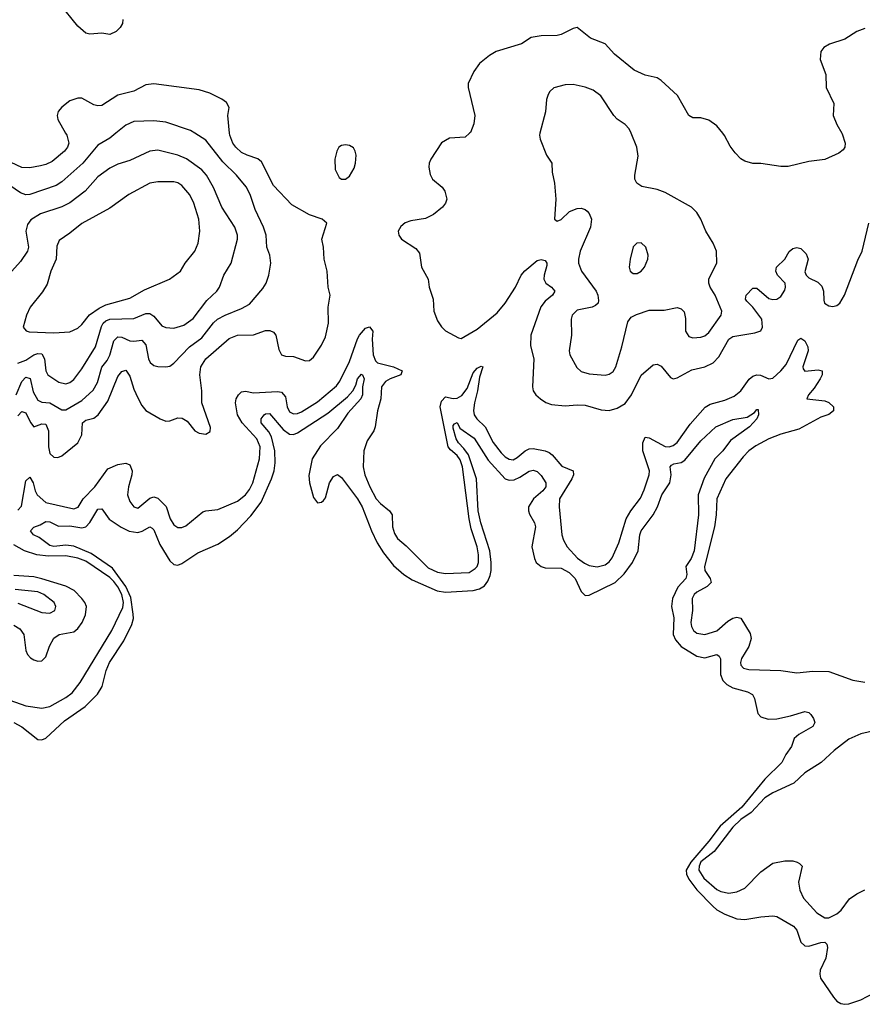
# Model space of a CAD drawing. Header units: inches. Extents: x 1384664 to 1536621, y 460766 to 646467.
# Tile 370 of 488: x 1413859 to 1418078, y 595638 to 600569. Entities that reach past the tile are written whole.
import ezdxf

# ---------------------------------------------------------------- set-up
doc = ezdxf.new("R2010")
doc.units = ezdxf.units.IN
doc.header["$MEASUREMENT"] = 0
doc.layers.add('B4519', color=7, linetype='Continuous')
doc.layers.add('B4610', color=7, linetype='Continuous')

msp = doc.modelspace()

# ---------------------------------------------------------------- linework, layer by layer
at = {"layer": 'B4519', "color": 5}
for points, elevation in [([(1414088.6, 600000), (1414094.2, 599990), (1414105, 599950), (1414097.4, 599930), (1414082.3, 599910), (1414021.2, 599858.8), (1413990, 599844.2), (1413962.5, 599837.5), (1413910, 599827.1), (1413870, 599828.2), (1413788, 599868)], 720), ([(1414339.5, 600000), (1414310, 599976.2), (1414250, 599940.8), (1414175.5, 599850), (1414070, 599757.5), (1414041.1, 599738.9), (1413910, 599693.6), (1413890, 599692.2), (1413862.1, 599702.1), (1413810, 599738.7)], 740), ([(1413841.3, 598690), (1413870, 598758), (1413890, 598778.5), (1413911.4, 598771.5), (1413925.8, 598705.8), (1413950, 598663.5), (1413970, 598653.3), (1414010, 598649.6), (1414070, 598615.3), (1414090, 598615), (1414170, 598661.7), (1414226, 598714), (1414248, 598752), (1414270, 598828.2), (1414297, 598863), (1414310, 598889.2), (1414330, 598961.3), (1414350, 598980.1), (1414370, 598979.5), (1414410, 598960.7), (1414430, 598958.9), (1414470, 598965), (1414490, 598940.3), (1414503.2, 598870), (1414511.6, 598851.6), (1414530, 598838), (1414550, 598832.3), (1414590, 598830.2), (1414610, 598834.6), (1414630, 598848.8), (1414708.3, 598930), (1414770, 598975.1), (1414829, 599051), (1414849.8, 599070), (1414887.1, 599090), (1414970, 599122), (1415010, 599143.8), (1415076.8, 599223.2), (1415092, 599250), (1415105.8, 599290), (1415116.8, 599350), (1415111, 599390), (1415096.8, 599430), (1415092.7, 599490), (1415079.1, 599530), (1415038, 599618), (1415012.9, 599692.9), (1414992.4, 599732.4), (1414943.5, 599790), (1414876.5, 599856.5), (1414790, 599966.2), (1414735.5, 600000)], 740), ([(1413850, 598585.6), (1413870, 598607.7), (1413890, 598599.7), (1413912.2, 598552.2), (1413930, 598530.2), (1413970, 598545.1), (1413990, 598543.2), (1414003.6, 598510), (1414003.7, 598430), (1414010, 598396), (1414030, 598378.8), (1414050, 598377.2), (1414070, 598384.7), (1414150, 598450.2), (1414170.3, 598490), (1414173.9, 598550), (1414190, 598563.4), (1414230, 598574.4), (1414252, 598590), (1414300.5, 598659.5), (1414350, 598782), (1414370, 598808), (1414390, 598814), (1414410, 598783.1), (1414430, 598718.9), (1414450, 598674.6), (1414470, 598636.5), (1414490, 598612.6), (1414561.6, 598570), (1414590, 598559), (1414610, 598559.6), (1414650, 598574.9), (1414672.9, 598572.9), (1414697.8, 598557.8), (1414734.9, 598510), (1414757.8, 598497.8), (1414790, 598493.4), (1414812.6, 598507.4), (1414813.6, 598526.4), (1414771.5, 598650), (1414771.1, 598710), (1414761.1, 598790), (1414765, 598830), (1414791.3, 598870), (1414907.7, 598972.3), (1414950, 598989.5), (1415030, 598990.1), (1415090, 599012.1), (1415111.9, 599011.9), (1415130, 599004.7), (1415142, 598990), (1415156.9, 598916.9), (1415170.2, 598890.2), (1415190, 598884.1), (1415230, 598883.2), (1415290, 598861.2), (1415310, 598862.7), (1415330, 598879.5), (1415370, 598938.7), (1415390, 598980.4), (1415404.5, 599050), (1415403.8, 599130), (1415413.7, 599190), (1415404, 599230), (1415398.5, 599310), (1415383.9, 599370), (1415379.7, 599430), (1415371.5, 599470), (1415396.2, 599550), (1415374, 599570), (1415310, 599591.6), (1415221.4, 599641.4), (1415130, 599738.8), (1415070, 599857.1), (1415051.6, 599871.6), (1414997.2, 599890), (1414970, 599904), (1414940.2, 599930), (1414925.6, 599950), (1414910.4, 599990), (1414909.4, 600000)], 720), ([(1416110.8, 600000), (1416090, 599980.9), (1416010, 599975.6), (1415970, 599953), (1415917, 599870), (1415908.9, 599850), (1415907.4, 599830), (1415913.7, 599793.7), (1415926, 599770), (1415974.8, 599730), (1415986.8, 599710), (1415998, 599670), (1415991.3, 599650), (1415976, 599630), (1415930, 599593.2), (1415890, 599572.7), (1415817.5, 599562.5), (1415788.4, 599551.6), (1415766.4, 599533.6), (1415754, 599510), (1415757.1, 599490), (1415770.5, 599470), (1415842.8, 599422.8), (1415860.2, 599400.2), (1415871.3, 599330), (1415903.2, 599270), (1415908.4, 599230), (1415928.3, 599170), (1415933.1, 599110), (1415950, 599060.7), (1415970, 599030.6), (1415991.5, 599011.5), (1416055.2, 598975.2), (1416070, 598973), (1416150, 599018.8), (1416250, 599101.3), (1416288.8, 599150), (1416340.5, 599230), (1416370.3, 599289.7), (1416388, 599312.1), (1416450, 599363.5), (1416470, 599368.2), (1416490, 599363.1), (1416498.8, 599350), (1416498.1, 599338.1), (1416484.7, 599290), (1416484, 599270), (1416493.7, 599250), (1416522.3, 599230), (1416538, 599210), (1416526.5, 599190), (1416490, 599159.2), (1416468.5, 599131.5), (1416418.7, 598990), (1416416.6, 598936.6), (1416433.8, 598870), (1416426, 598730), (1416430.3, 598710), (1416443.1, 598690), (1416466.7, 598670), (1416492.4, 598652.4), (1416521.5, 598641.5), (1416590, 598635.5), (1416650, 598641), (1416690, 598639.3), (1416770, 598616), (1416810, 598612.7), (1416850, 598623.5), (1416890, 598647.7), (1416921.6, 598690), (1416970.8, 598789.2), (1417030, 598840.2), (1417050, 598844.7), (1417070, 598834.7), (1417116.8, 598776.8), (1417130, 598770.2), (1417150, 598776.3), (1417224.8, 598815.2), (1417290, 598831.2), (1417331.4, 598850), (1417359.5, 598880.5), (1417410, 598968.7), (1417430, 598983), (1417539.9, 599000.1), (1417569.9, 599010.1), (1417578.9, 599030), (1417575.2, 599070), (1417530, 599129.1), (1417499, 599159), (1417492.2, 599170), (1417496.5, 599190), (1417530, 599224.3), (1417550, 599225.1), (1417610, 599172.8), (1417630, 599167.2), (1417650, 599169.3), (1417670, 599182.5), (1417690, 599214.3), (1417693.7, 599230), (1417691.2, 599250), (1417652.6, 599290), (1417645.4, 599310), (1417648.5, 599330), (1417690, 599369.2), (1417712, 599408), (1417730, 599422.8), (1417750, 599428.1), (1417770, 599423.3), (1417797.2, 599397.2), (1417806.7, 599370), (1417790, 599306.5), (1417797.3, 599290), (1417810, 599276.7), (1417854.7, 599254.7), (1417875.4, 599235.4), (1417883.8, 599210), (1417884.5, 599164.5), (1417888.9, 599148.9), (1417910, 599135.8), (1417930, 599132.3), (1417950, 599137.2), (1417966, 599150), (1417989.2, 599190), (1418054.7, 599365.3), (1418076.5, 599410), (1418109.7, 599550)], 720), ([(1416463.4, 600000), (1416460.7, 599990), (1416464, 599970), (1416497.1, 599890), (1416523.8, 599850), (1416524.9, 599804.9), (1416537.1, 599750), (1416542.6, 599670), (1416537.3, 599570), (1416550, 599560.5), (1416570, 599568.7), (1416612.3, 599607.7), (1416650, 599623.8), (1416670, 599625.5), (1416690, 599619.1), (1416700.7, 599610), (1416710, 599598.8), (1416721.1, 599570), (1416717.6, 599530), (1416665.4, 599410), (1416656.5, 599370), (1416657.2, 599350), (1416672.3, 599310), (1416745.2, 599210), (1416754, 599190), (1416757.4, 599162.6), (1416754.9, 599150), (1416742.3, 599137.7), (1416726, 599130), (1416650, 599114.3), (1416625.3, 599090), (1416619.6, 599070), (1416621.2, 598990), (1416609.2, 598910), (1416613.6, 598890), (1416648, 598828), (1416670, 598806.7), (1416710, 598796.2), (1416790, 598788.1), (1416810, 598793.6), (1416830, 598807.9), (1416843.7, 598830), (1416874.5, 598930), (1416904.4, 599055.6), (1416921.2, 599078.8), (1416947.3, 599092.7), (1417010, 599113.6), (1417085.7, 599114.3), (1417150, 599128), (1417170, 599120.7), (1417185.8, 599105.8), (1417192.2, 599072.2), (1417192.7, 599010), (1417210, 598982), (1417230, 598976.4), (1417270, 598978.7), (1417290, 598986), (1417310, 599003.1), (1417371.5, 599090), (1417374, 599110), (1417341.2, 599190), (1417315.3, 599230), (1417309, 599250), (1417309.3, 599270.7), (1417349.2, 599350), (1417347, 599410), (1417331.8, 599450), (1417294, 599510), (1417269.6, 599570), (1417250, 599602.7), (1417222.7, 599630), (1417090, 599703.7), (1417050, 599719.5), (1416974.2, 599734.2), (1416949, 599750), (1416939.3, 599770), (1416938, 599790), (1416954.9, 599885.1), (1416949.4, 599930.6), (1416919.7, 600000)], 740), ([(1417975.7, 600000), (1417977.3, 599997.3), (1417992.7, 599950), (1417990.5, 599930), (1417982, 599918), (1417959.6, 599900.4), (1417890, 599869.5), (1417810, 599859.6), (1417706, 599834), (1417670, 599833.6), (1417570, 599848.4), (1417530, 599849.2), (1417490, 599860.2), (1417470, 599871.8), (1417441.8, 599901.8), (1417416.1, 599936.1), (1417388.3, 599988.3), (1417379.2, 600000)], 720), ([(1413850, 598848.3), (1413890, 598863.7), (1413930, 598890.1), (1413950, 598897.2), (1413970, 598895.7), (1413982.3, 598870), (1413990, 598810.7), (1414000.3, 598790), (1414054.2, 598754.2), (1414090, 598745.3), (1414110, 598752.5), (1414130, 598767), (1414170, 598820.2), (1414238.4, 598930), (1414268, 599032), (1414276.7, 599050), (1414290, 599061.8), (1414310, 599070.1), (1414430, 599072), (1414490, 599098), (1414510, 599098.4), (1414530, 599084.8), (1414570, 599036.3), (1414590, 599027.8), (1414630, 599023.5), (1414681, 599039), (1414727.1, 599072.9), (1414796.4, 599163.6), (1414846, 599210), (1414859.3, 599230), (1414880.3, 599290), (1414917.4, 599350), (1414949.8, 599470), (1414949.8, 599490), (1414936, 599530), (1414870.9, 599630.9), (1414829.1, 599729.1), (1414794.1, 599790), (1414770, 599818), (1414693.1, 599873.1), (1414651.3, 599891.3), (1414550, 599916.3), (1414510.1, 599909.9), (1414410, 599864.2), (1414350, 599846.4), (1414310, 599826.3), (1414250, 599781.5), (1414185.8, 599710), (1414110, 599651.7), (1414070, 599632.7), (1413963.2, 599596.8), (1413913.9, 599566.1), (1413897.1, 599542.9), (1413888.8, 599510), (1413903.5, 599430), (1413897.7, 599410), (1413862.3, 599357.7), (1413818.5, 599310)], 760), ([(1413850, 598112.3), (1413867.1, 598132.9), (1413890, 598259.6), (1413910, 598277.6), (1413926.8, 598250), (1413936.2, 598210), (1413945.9, 598190), (1413990, 598151.4), (1414130, 598119.2), (1414151.9, 598128.1), (1414177.1, 598170), (1414235.5, 598230), (1414300.8, 598319.2), (1414350, 598341.1), (1414390, 598348), (1414410, 598340.3), (1414421.1, 598310), (1414420.7, 598290), (1414402.7, 598230), (1414398.2, 598190), (1414410, 598156.5), (1414430, 598129.2), (1414450, 598123.5), (1414510, 598173.4), (1414530, 598179.2), (1414550, 598173.7), (1414591.6, 598131.6), (1414612.1, 598070), (1414630, 598038.8), (1414650, 598026.8), (1414670, 598026.3), (1414690, 598033.8), (1414776.3, 598103.7), (1414790, 598110.2), (1414850, 598117), (1414950, 598157.2), (1414990, 598190.1), (1415010, 598216.6), (1415025.3, 598250), (1415059.9, 598370), (1415063.4, 598430), (1415046, 598470), (1414972.7, 598550), (1414949.1, 598590), (1414939.9, 598650), (1414943.4, 598670), (1414955.1, 598690), (1414970, 598704.9), (1414990, 598708.5), (1415030, 598699.8), (1415150, 598706.8), (1415170, 598703.3), (1415190, 598680.2), (1415198, 598630), (1415210, 598605.1), (1415230, 598595.6), (1415250, 598597.1), (1415270, 598605.1), (1415350, 598654.7), (1415444.5, 598735.5), (1415460.9, 598759.1), (1415510, 598856.8), (1415549.7, 598970.3), (1415560.4, 598990), (1415590, 599025), (1415610, 599030.7), (1415626.8, 599010), (1415624.4, 598970), (1415629.1, 598890.9), (1415640.9, 598860.9), (1415650.3, 598850), (1415730, 598831.3), (1415773, 598810), (1415767.3, 598790), (1415713.2, 598770), (1415690, 598756.4), (1415670.8, 598730), (1415667.5, 598670), (1415650.2, 598610), (1415638.9, 598530), (1415631.3, 598510), (1415599.2, 598460.8), (1415582.2, 598410), (1415578.6, 598330), (1415586.7, 598290), (1415611.1, 598230), (1415644.4, 598170), (1415665.6, 598145.6), (1415710.8, 598110), (1415723.3, 598090), (1415725.7, 598030), (1415736, 597996), (1415750.9, 597970.9), (1415794.2, 597934.2), (1415904.1, 597824.1), (1415950, 597801.9), (1415990, 597796.3), (1416110, 597800.9), (1416140, 597820), (1416149.2, 597830.8), (1416155.6, 597850), (1416156.7, 597890), (1416150, 597929.7), (1416119.8, 598019.8), (1416109.1, 598069.1), (1416076.5, 598330), (1416064.3, 598364.3), (1416050, 598386.4), (1416015.1, 598415.1), (1416004.7, 598430), (1415964.4, 598630), (1415970, 598658.5), (1415990, 598679.8), (1416030, 598672.7), (1416050, 598673.9), (1416073.4, 598686.6), (1416098.5, 598721.5), (1416130, 598800.9), (1416150, 598823.2), (1416170, 598833.2), (1416178.4, 598830), (1416161.7, 598778.3), (1416151.5, 598710), (1416135.2, 598650), (1416131.3, 598611.3), (1416134.7, 598590), (1416148, 598570), (1416188.6, 598530), (1416230, 598450.9), (1416270, 598400.1), (1416290, 598379.8), (1416310, 598367.5), (1416330, 598365.6), (1416350, 598375.8), (1416390, 598410.7), (1416410, 598419.6), (1416430, 598421.2), (1416490, 598410.1), (1416510, 598402.1), (1416525.1, 598390), (1416573.2, 598333.2), (1416629.4, 598309.4), (1416630.9, 598290), (1416623.3, 598270), (1416561.5, 598170), (1416559.8, 598130), (1416572.8, 597990), (1416582.1, 597962.1), (1416600.3, 597930), (1416652.4, 597872.4), (1416686.7, 597846.7), (1416710, 597835.5), (1416750, 597829), (1416790, 597839.2), (1416810, 597853.9), (1416826, 597874), (1416858.6, 597950), (1416895.6, 598070), (1416919, 598110), (1416966.6, 598173.4), (1416986.1, 598214), (1417010.3, 598290), (1417011.9, 598310), (1416978.9, 598410), (1416978.3, 598450), (1416990, 598477.6), (1417010, 598474.3), (1417090, 598431.6), (1417110, 598430.1), (1417130, 598436), (1417150, 598450.9), (1417216.7, 598543.3), (1417291.1, 598628.9), (1417315.6, 598644.4), (1417390, 598663.1), (1417436.3, 598683.7), (1417469.6, 598710.4), (1417510.9, 598769.1), (1417530, 598784), (1417550, 598790.1), (1417568.7, 598788.7), (1417610, 598770.2), (1417630, 598774.3), (1417670, 598810.7), (1417697.1, 598842.9), (1417755.4, 598964.6), (1417770, 598974.1), (1417790, 598961), (1417805.5, 598930), (1417806, 598910), (1417779.5, 598830), (1417781.3, 598821.3), (1417790, 598809.6), (1417856.1, 598816.1), (1417877.5, 598810), (1417876.1, 598790), (1417867.1, 598770), (1417836.9, 598723.1), (1417808.9, 598690), (1417800.7, 598670), (1417890, 598660.3), (1417910, 598652.8), (1417934.2, 598630), (1417933.4, 598610), (1417910, 598591.7), (1417870, 598578.7), (1417760.7, 598519.3), (1417670, 598493.5), (1417610.1, 598469.9), (1417544.6, 598435.4), (1417510, 598409.9), (1417480.5, 598379.5), (1417394.5, 598270), (1417349.6, 598170.4), (1417346.9, 598090), (1417338.1, 598030), (1417287, 597830), (1417289.6, 597810), (1417316.4, 597770), (1417321.5, 597750), (1417300.6, 597730), (1417250, 597702.8), (1417235.9, 597690), (1417225.2, 597670), (1417227.4, 597610), (1417219.6, 597550), (1417222.3, 597530), (1417232.9, 597510), (1417250, 597496.6), (1417290, 597489.5), (1417350, 597507.8), (1417403.7, 597556.3), (1417430, 597572.2), (1417450, 597577.1), (1417470, 597571.2), (1417515.7, 597495.7), (1417520.9, 597470), (1417509.5, 597430), (1417472.3, 597370), (1417467.6, 597350), (1417470, 597337.3), (1417482.3, 597322.3), (1417510, 597314.6), (1417669.3, 597309.3), (1417750, 597298.9), (1417830, 597307.3), (1417910, 597304.4), (1418030, 597261.1), (1418090, 597251.8)], 680), ([(1413830, 597048.8), (1413870, 597027.2), (1413950, 596965), (1413970, 596963.5), (1413990, 596970.9), (1414082.6, 597057.4), (1414187.2, 597130), (1414248.1, 597191.9), (1414271.6, 597230), (1414291.2, 597310), (1414307.6, 597350), (1414380.8, 597459.2), (1414419.8, 597540.2), (1414427.9, 597570), (1414427.5, 597592.5), (1414415.6, 597675.6), (1414389.9, 597730.1), (1414322.9, 597822.9), (1414216.5, 597896.5), (1414130, 597933.2), (1414090, 597937.9), (1414030.3, 597930.3), (1414010, 597935.2), (1413956.7, 597976.7), (1413928.1, 597990), (1413912.7, 598010), (1413930, 598027.3), (1413960.9, 598039.1), (1413990, 598056.9), (1414010, 598054.8), (1414053.3, 598033.3), (1414110, 598033.9), (1414170, 598025.1), (1414190, 598029.5), (1414209.6, 598050.4), (1414250, 598117.3), (1414270, 598119.5), (1414307.5, 598067.5), (1414366.9, 598026.9), (1414407.2, 598007.2), (1414450, 598001.2), (1414472.3, 598007.7), (1414510, 598030.2), (1414522.7, 598022.7), (1414530, 598014), (1414560.4, 597940.4), (1414610, 597859), (1414630, 597841.3), (1414650, 597837.6), (1414670, 597845.8), (1414750, 597899.7), (1414850, 597943.2), (1414910, 597981.6), (1414950, 598014.7), (1415016.2, 598083.8), (1415067.3, 598152.7), (1415120.1, 598270), (1415132.3, 598310), (1415138.2, 598350), (1415135.5, 598410), (1415119.5, 598479.5), (1415105.6, 598505.6), (1415068.5, 598550), (1415067.1, 598570), (1415082.3, 598590), (1415090, 598595.9), (1415110, 598596.5), (1415177.6, 598517.6), (1415210, 598492.9), (1415230, 598492.2), (1415250, 598499.9), (1415401, 598599), (1415500.1, 598679.9), (1415526.3, 598710), (1415541.3, 598738.7), (1415550, 598770.2), (1415570, 598794), (1415576, 598790), (1415583.2, 598770), (1415574.9, 598730), (1415575.6, 598690), (1415566.5, 598670), (1415501.2, 598598.8), (1415450, 598521.6), (1415364.6, 598435.4), (1415323.4, 598370), (1415306.5, 598286.5), (1415310, 598250.4), (1415330, 598176.3), (1415350, 598150.4), (1415370, 598152.7), (1415379.2, 598160.8), (1415390, 598174.8), (1415410, 598250.3), (1415430, 598282), (1415450, 598292.2), (1415470, 598275.8), (1415550.1, 598170), (1415573, 598130), (1415619.8, 598010), (1415648.1, 597950), (1415679.6, 597899.6), (1415730, 597836.5), (1415782.3, 597790), (1415824.5, 597764.5), (1415948.7, 597708.7), (1415990, 597701.8), (1416129.9, 597710.1), (1416161.3, 597718.7), (1416185.8, 597734.2), (1416203.4, 597756.6), (1416215, 597785), (1416218.7, 597810), (1416219.5, 597850), (1416212.8, 597910), (1416167.5, 598050), (1416154.4, 598110), (1416146.1, 598270), (1416105.3, 598390), (1416082.3, 598422.3), (1416055.1, 598450), (1416043.7, 598470), (1416030, 598522.7), (1416030, 598537.3), (1416035.2, 598544.8), (1416050, 598552), (1416062.9, 598522.9), (1416133.5, 598473.5), (1416203.9, 598363.9), (1416290, 598269.2), (1416310, 598262.3), (1416334.7, 598265.3), (1416362.7, 598277.3), (1416410, 598308.8), (1416430, 598313.3), (1416450, 598306), (1416470, 598287.1), (1416493.1, 598250), (1416492.7, 598230), (1416478.1, 598210), (1416430.7, 598170), (1416406.7, 598130), (1416406.4, 598110), (1416412.1, 598092.1), (1416436.3, 598050), (1416441.4, 598030), (1416423, 597930), (1416435.6, 597870), (1416445.6, 597850), (1416470, 597830.2), (1416490, 597823.9), (1416570, 597823.2), (1416610, 597800.9), (1416640.5, 597770), (1416670, 597705.2), (1416690, 597685.6), (1416710, 597687.5), (1416841.1, 597750), (1416885.8, 597794.2), (1416927.4, 597850), (1416954.9, 597910), (1416964, 597990), (1416970.9, 598009.1), (1417029.9, 598090.1), (1417052.8, 598130), (1417074.1, 598190), (1417113.4, 598250), (1417120.5, 598290), (1417115.5, 598330), (1417122, 598338), (1417134.9, 598345.1), (1417170, 598351.6), (1417190, 598363.3), (1417270, 598460.2), (1417344.7, 598530), (1417430, 598566.3), (1417501.6, 598578.4), (1417538.4, 598601.6), (1417550, 598617.1), (1417556.4, 598616.4), (1417557.3, 598590), (1417550.2, 598570), (1417513.8, 598530), (1417418.1, 598461.9), (1417379.1, 598410), (1417338.6, 598370), (1417286.3, 598273.7), (1417256.7, 598190), (1417257.7, 598090), (1417236.4, 597910), (1417220.6, 597870), (1417193.7, 597830), (1417198.9, 597790), (1417194.6, 597770), (1417153.4, 597726.6), (1417127.1, 597670), (1417122, 597630), (1417134.3, 597574.3), (1417131.1, 597490), (1417142.9, 597462.9), (1417170, 597430.8), (1417250, 597381.8), (1417290, 597373.8), (1417350, 597390.1), (1417361.6, 597381.6), (1417367.7, 597367.7), (1417368.4, 597290), (1417380, 597260), (1417399.7, 597239.7), (1417430, 597222.6), (1417503.8, 597203.8), (1417528, 597190), (1417537.8, 597170), (1417554.1, 597094.1), (1417570, 597077.2), (1417607, 597067), (1417650, 597068.6), (1417717.9, 597082.1), (1417790, 597104), (1417810, 597099.5), (1417820.4, 597090), (1417834, 597070), (1417840.4, 597050), (1417830.4, 597030), (1417759.5, 596990), (1417736.9, 596970), (1417723.9, 596930), (1417695, 596890), (1417674.2, 596850), (1417590, 596766.3), (1417474.5, 596625.5), (1417365.6, 596530), (1417310, 596455.1), (1417219.9, 596350), (1417196.4, 596310), (1417198.3, 596290), (1417210, 596264.4), (1417250, 596211), (1417330, 596129.6), (1417350, 596112.2), (1417390, 596089.4), (1417450, 596067.1), (1417490, 596062.3), (1417570, 596076.2), (1417630, 596081.2), (1417650, 596078.6), (1417733.8, 596030), (1417750.2, 596010), (1417770.3, 595950), (1417790, 595930.3), (1417810, 595929.2), (1417870, 595948.4), (1417890.4, 595950), (1417899.8, 595939.8), (1417903.2, 595923.2), (1417894.4, 595870), (1417867.2, 595810), (1417864.4, 595790), (1417868.9, 595770), (1417933.2, 595673.2), (1417950, 595653.7), (1417970, 595643.1), (1417990, 595638.3), (1418010, 595640.3), (1418070, 595661.3), (1418133.8, 595693.8)], 660), ([(1413810, 597161.9), (1413890, 597132.3), (1413970, 597121.1), (1414010, 597130.1), (1414090, 597174.2), (1414121.1, 597198.9), (1414161.2, 597250), (1414319.5, 597510), (1414374.9, 597625.1), (1414378, 597650), (1414370.4, 597690), (1414350, 597729.5), (1414330, 597755.2), (1414310, 597775.3), (1414190, 597857.3), (1414150, 597872.1), (1414090, 597883.6), (1414002.3, 597882.3), (1413945.1, 597890), (1413883, 597910), (1413830, 597938.8)], 680), ([(1413830, 597537.5), (1413859.2, 597519.2), (1413879, 597490), (1413890.1, 597410.1), (1413897.5, 597390), (1413913, 597373), (1413930, 597363.2), (1413950, 597356.8), (1413970, 597358.9), (1413990, 597378.9), (1414007.7, 597432.3), (1414030, 597471.6), (1414055.8, 597490), (1414130, 597503.9), (1414150, 597519.8), (1414171.3, 597550), (1414188.9, 597588.9), (1414193.4, 597630), (1414185.3, 597650), (1414169.8, 597670), (1414131.4, 597710), (1414090, 597732.8), (1413969.7, 597769.7), (1413930, 597778.9), (1413830, 597785.9)], 720), ([(1413850, 597646.4), (1413970, 597599.7), (1414010, 597597.6), (1414035.1, 597610), (1414039.3, 597630), (1414030.7, 597650), (1413978.9, 597690), (1413950, 597703.6), (1413835.4, 597715.4)], 740), ([(1418165.5, 597014.6), (1418070, 596993), (1418010, 596966), (1417937.6, 596910), (1417871.5, 596848.5), (1417790, 596796.8), (1417735, 596745), (1417630, 596696.9), (1417590, 596672.1), (1417520.9, 596599.1), (1417470, 596563.7), (1417430, 596526.1), (1417336.9, 596403.1), (1417270, 596351.3), (1417260.3, 596330), (1417259.6, 596310), (1417284.6, 596270), (1417350, 596213.5), (1417370, 596202.5), (1417410, 596195.1), (1417450, 596201.7), (1417490, 596220.6), (1417570, 596302.4), (1417630, 596345.2), (1417690, 596356.1), (1417730, 596356), (1417751.3, 596350), (1417764.1, 596344.1), (1417777.3, 596330), (1417758.3, 596250), (1417765.4, 596210), (1417783.8, 596170), (1417850, 596095.9), (1417890, 596071.1), (1417910, 596071.8), (1417950, 596091.8), (1417972.3, 596110), (1418014.3, 596165.8), (1418050, 596191.3), (1418090, 596212.2)], 680)]:
    msp.add_lwpolyline(points, dxfattribs=dict(at, elevation=elevation))
for points, elevation in [([(1415490, 599943), (1415470, 599939.7), (1415457.1, 599930), (1415446.5, 599910), (1415437, 599870), (1415439, 599819), (1415458, 599778), (1415470, 599770.8), (1415490, 599771), (1415510, 599786), (1415533.9, 599826.1), (1415540.5, 599850), (1415543.1, 599890), (1415538.3, 599910), (1415530, 599926.6), (1415510, 599938.7)], 720), ([(1414550, 599757.7), (1414510, 599750.7), (1414405.6, 599694.4), (1414310, 599625.3), (1414170, 599547.7), (1414110, 599499.3), (1414056.5, 599463.5), (1414045.1, 599434.9), (1414041.1, 599370), (1414014.2, 599310), (1413995.7, 599244.3), (1413973.5, 599206.5), (1413910.3, 599130), (1413892, 599090), (1413876.3, 599030), (1413890.4, 599010.4), (1413906.5, 599006.5), (1414030, 599001.3), (1414110, 599006.5), (1414150, 599024.6), (1414170, 599042.3), (1414208.2, 599091.8), (1414256, 599124), (1414290, 599141.5), (1414410, 599174), (1414483.3, 599216.7), (1414609.6, 599270), (1414664.7, 599310), (1414688, 599350), (1414735.8, 599410), (1414752.8, 599450), (1414760.4, 599510), (1414755, 599570), (1414731.4, 599650), (1414710, 599692.3), (1414670, 599738.8), (1414650, 599752.5), (1414630, 599757.4)], 780), ([(1416970, 599452.1), (1416949.3, 599450.7), (1416930, 599431.8), (1416914.9, 599370), (1416910.3, 599330.3), (1416914.9, 599310), (1416930, 599297.6), (1416950, 599298.3), (1416970, 599310.3), (1416987.1, 599330), (1417003.8, 599370), (1417005.3, 599390), (1416994.2, 599430)], 760)]:
    msp.add_lwpolyline(points, close=True, dxfattribs=dict(at, elevation=elevation))
at = {"layer": 'B4610', "color": 5}
for points, elevation in [([(1414375.8, 600570), (1414372.8, 600550), (1414361.1, 600530), (1414341.6, 600510), (1414310, 600495.6), (1414270, 600500.9), (1414210, 600496.7), (1414190, 600502.1), (1414150, 600536.7), (1414058.5, 600650)], 680), ([(1417379.2, 600000), (1417350, 600037.6), (1417310, 600065.6), (1417270, 600078.4), (1417230, 600078.4), (1417210, 600089.5), (1417153.1, 600190), (1417070, 600265.3), (1417050, 600277.4), (1416990, 600290.7), (1416935.7, 600315.7), (1416836.3, 600396.3), (1416790, 600448.7), (1416716.3, 600476.3), (1416649.4, 600529.4), (1416630, 600525.1), (1416570, 600495.1), (1416550.3, 600489.7), (1416470, 600488.2), (1416419.5, 600480.5), (1416371, 600449), (1416243.8, 600410), (1416210.4, 600390), (1416161.6, 600350), (1416132.4, 600310), (1416104.4, 600250), (1416104.9, 600230), (1416137.3, 600090), (1416132.6, 600047.4), (1416115.6, 600004.4), (1416110.8, 600000)], 720), ([(1418090, 600525.1), (1418050.5, 600510), (1417990, 600472), (1417913.7, 600446.3), (1417886, 600430), (1417870.5, 600409.5), (1417867, 600370), (1417895.3, 600295.3), (1417897.6, 600230), (1417936.1, 600150), (1417932.7, 600090), (1417950, 600044.9), (1417975.7, 600000)], 720), ([(1414909.4, 600000), (1414900.4, 600090), (1414907.3, 600130), (1414894.5, 600154.5), (1414871.2, 600171.2), (1414810, 600201.3), (1414757.1, 600217.1), (1414530, 600247.9), (1414490, 600242.7), (1414430, 600211.3), (1414350, 600190.6), (1414270, 600139.8), (1414250, 600137.8), (1414230, 600142.4), (1414170, 600176.3), (1414150, 600176.3), (1414110, 600162.4), (1414070, 600131.6), (1414052, 600110), (1414046.9, 600090), (1414049.2, 600070), (1414088.6, 600000)], 720), ([(1416919.7, 600000), (1416910, 600022.7), (1416890, 600044.5), (1416850, 600071.2), (1416833.7, 600090), (1416768.4, 600188.4), (1416730, 600216.4), (1416690, 600232), (1416630, 600244.2), (1416590, 600243.1), (1416532.8, 600227.3), (1416512.7, 600210), (1416504.8, 600195.2), (1416496.4, 600170), (1416492.3, 600107.7), (1416463.4, 600000)], 740), ([(1414735.5, 600000), (1414713.6, 600013.6), (1414590, 600056.5), (1414530, 600062.3), (1414430, 600059.5), (1414390, 600040.7), (1414339.5, 600000)], 740)]:
    msp.add_lwpolyline(points, dxfattribs=dict(at, elevation=elevation))

doc.saveas('drawing.dxf')
